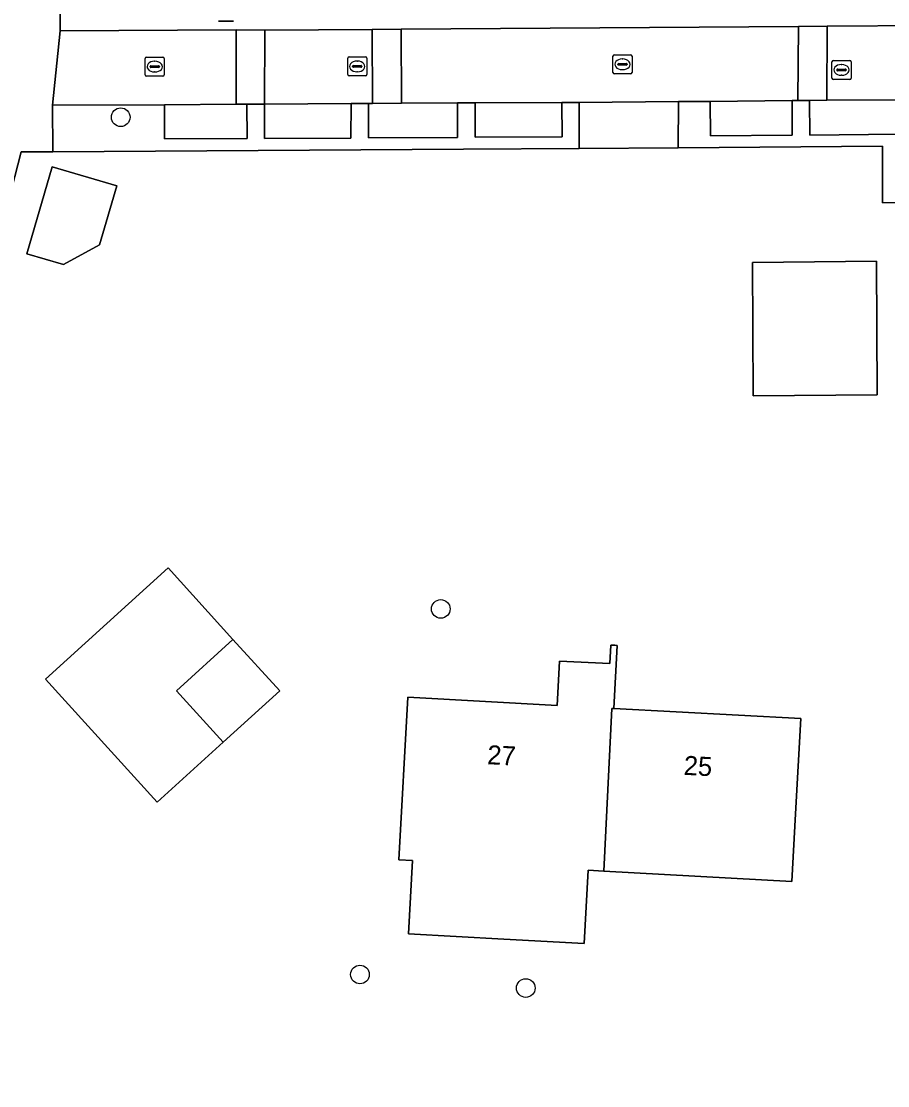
# Model space of a CAD drawing. Extents: x 157320 to 158835, y 386650 to 388491.
# Drawn here: x 157903.2 to 157948.6, y 387870.6 to 387926.4 of the extents above; entities that cross this region are included whole.
import ezdxf

# ---------------------------------------------------------------- set-up
doc = ezdxf.new("R2010")
doc.units = 0
for name, color, linetype in [('IMGEO_Boom', 7, 'Continuous'), ('IMGEO_Erf', 7, 'Continuous'), ('IMGEO_Kolk', 7, 'Continuous'), ('IMGEO_Lichtmast', 7, 'Continuous'), ('IMGEO_Pand', 7, 'Continuous'), ('IMGEO_Pand_nummerreeks', 7, 'Continuous'), ('IMGEO_Pand_overbouw', 7, 'Continuous'), ('IMGEO_Parkeervlak_open', 7, 'Continuous'), ('IMGEO_Rijbaan_lokaal_open', 7, 'Continuous'), ('IMGEO_Rioolput', 7, 'Continuous'), ('IMGEO_Voetpad_open', 7, 'Continuous')]:
    doc.layers.add(name, color=color, linetype=linetype)

msp = doc.modelspace()

# ---------------------------------------------------------------- linework, layer by layer
at = {"layer": 'IMGEO_Boom'}
for centre in [(157908.367, 387921.339), (157925.139, 387895.56), (157920.905, 387876.395), (157929.593, 387875.683)]:
    msp.add_circle(centre, 0.489, dxfattribs=at)
at = {"layer": 'IMGEO_Erf'}
msp.add_lwpolyline([(157997.087, 387868.088), (157996.76, 387875.444), (157996.638, 387881.908), (158009.156, 387882.144), (158037.071, 387882.67), (158037.367, 387888.914), (158036.469, 387888.957), (158036.849, 387904.546), (158036.885, 387906.02), (158000, 387896.823), (157988.77, 387894.023), (157988.171, 387893.883), (157988.124, 387902.019), (157988.042, 387916.134), (157988.037, 387917.019), (157948.293, 387916.847), (157948.283, 387919.828), (157937.587, 387919.734), (157932.383, 387919.693), (157926.333, 387919.668), (157904.816, 387919.531), (157903.152, 387919.52), (157890.735, 387871.172), (157889.589, 387865.949)], dxfattribs=at)
for points in [[(157903.443, 387914.175), (157904.782, 387918.743), (157908.172, 387917.749), (157907.263, 387914.648), (157905.375, 387913.609)], [(157941.516, 387906.738), (157941.467, 387913.731), (157947.968, 387913.793), (157948.001, 387906.783)], [(157910.282, 387885.431), (157904.426, 387891.879), (157910.845, 387897.707), (157914.246, 387893.961), (157911.285, 387891.272), (157913.739, 387888.57)], [(157932.863, 387881.857), (157932.649, 387878.015), (157928.436, 387878.248), (157923.443, 387878.525), (157923.656, 387882.368), (157922.937, 387882.408), (157923.41, 387890.934), (157931.238, 387890.501), (157931.367, 387892.818), (157934.004, 387892.705), (157934.056, 387893.663), (157934.255, 387893.652), (157934.385, 387893.645), (157934.205, 387890.336), (157944.001, 387889.818), (157943.724, 387884.826), (157943.527, 387881.266), (157933.682, 387881.812)]]:
    msp.add_lwpolyline(points, close=True, dxfattribs=at)
at = {"layer": 'IMGEO_Kolk'}
for p, q in [((157909.724, 387924.491), (157910.576, 387924.491)), ((157920.261, 387923.576), (157920.261, 387924.428)), ((157920.336, 387924.502), (157921.188, 387924.502)), ((157921.262, 387924.428), (157921.262, 387923.576)), ((157934.16, 387923.686), (157934.16, 387924.538)), ((157934.235, 387924.612), (157935.087, 387924.612)), ((157935.161, 387924.538), (157935.161, 387923.686)), ((157909.649, 387923.565), (157909.649, 387924.417)), ((157909.908, 387923.985), (157909.908, 387923.997)), ((157910.346, 387923.948), (157909.948, 387923.948)), ((157909.951, 387924.034), (157910.349, 387924.034)), ((157910.137, 387924.271), (157910.162, 387924.271)), ((157910.392, 387923.997), (157910.392, 387923.985)), ((157910.65, 387924.417), (157910.65, 387923.565)), ((157920.52, 387923.996), (157920.52, 387924.008)), ((157920.958, 387923.959), (157920.56, 387923.959)), ((157920.563, 387924.045), (157920.961, 387924.045)), ((157920.749, 387924.282), (157920.774, 387924.282)), ((157921.004, 387924.008), (157921.004, 387923.996)), ((157934.419, 387924.106), (157934.419, 387924.118)), ((157934.857, 387924.069), (157934.459, 387924.069)), ((157934.462, 387924.155), (157934.86, 387924.155)), ((157934.648, 387924.392), (157934.673, 387924.392)), ((157934.903, 387924.118), (157934.903, 387924.106)), ((157910.576, 387923.491), (157909.724, 387923.491)), ((157910.16, 387923.711), (157910.135, 387923.711)), ((157921.188, 387923.502), (157920.336, 387923.502)), ((157920.772, 387923.722), (157920.747, 387923.722)), ((157935.087, 387923.612), (157934.235, 387923.612)), ((157934.671, 387923.832), (157934.646, 387923.832))]:
    msp.add_line(p, q, dxfattribs=at)
for points in [[(157909.724, 387924.491), (157910.576, 387924.491)], [(157920.261, 387923.576), (157920.261, 387924.428)], [(157920.336, 387924.502), (157921.188, 387924.502)], [(157921.262, 387924.428), (157921.262, 387923.576)], [(157934.16, 387923.686), (157934.16, 387924.538)], [(157934.235, 387924.612), (157935.087, 387924.612)], [(157935.161, 387924.538), (157935.161, 387923.686)], [(157909.649, 387923.565), (157909.649, 387924.417)], [(157910.65, 387924.417), (157910.65, 387923.565)], [(157910.576, 387923.491), (157909.724, 387923.491)], [(157921.188, 387923.502), (157920.336, 387923.502)], [(157935.087, 387923.612), (157934.235, 387923.612)]]:
    msp.add_lwpolyline(points, dxfattribs=at)
for centre, radius, start, end in [((157909.726, 387924.415), 0.0765, 91.552, 178.448), ((157909.726, 387924.415), 0.0765, 91.552, 178.448), ((157910.574, 387924.415), 0.0765, 1.552, 88.448), ((157910.574, 387924.415), 0.0765, 1.552, 88.448), ((157920.338, 387924.426), 0.0765, 91.552, 178.448), ((157920.338, 387924.426), 0.0765, 91.552, 178.448), ((157921.186, 387924.426), 0.0765, 1.552, 88.448), ((157921.186, 387924.426), 0.0765, 1.552, 88.448), ((157934.237, 387924.536), 0.0765, 91.552, 178.448), ((157934.237, 387924.536), 0.0765, 91.552, 178.448), ((157935.085, 387924.536), 0.0765, 1.552, 88.448), ((157935.085, 387924.536), 0.0765, 1.552, 88.448), ((157909.948, 387923.994), 0.0403, 85.8775, 175.7526), ((157909.945, 387923.984), 0.0366, 178.938, 274.7102), ((157910.349, 387923.991), 0.043, 264.8664, 352.4533), ((157910.353, 387923.996), 0.0386, 1.7309, 96.639), ((157920.56, 387924.005), 0.0403, 85.8775, 175.7526), ((157920.557, 387923.995), 0.0366, 178.938, 274.7102), ((157920.961, 387924.002), 0.043, 264.8664, 352.4533), ((157920.965, 387924.007), 0.0386, 1.7309, 96.639), ((157934.459, 387924.115), 0.0403, 85.8775, 175.7526), ((157934.456, 387924.105), 0.0366, 178.938, 274.7102), ((157934.86, 387924.112), 0.043, 264.8664, 352.4533), ((157934.864, 387924.117), 0.0386, 1.7309, 96.639), ((157909.726, 387923.567), 0.0765, 181.552, 268.448), ((157909.726, 387923.567), 0.0765, 181.552, 268.448), ((157910.574, 387923.567), 0.0765, 271.552, 358.448), ((157910.574, 387923.567), 0.0765, 271.552, 358.448), ((157920.338, 387923.578), 0.0765, 181.552, 268.448), ((157920.338, 387923.578), 0.0765, 181.552, 268.448), ((157921.186, 387923.578), 0.0765, 271.552, 358.448), ((157921.186, 387923.578), 0.0765, 271.552, 358.448), ((157934.237, 387923.688), 0.0765, 181.552, 268.448), ((157934.237, 387923.688), 0.0765, 181.552, 268.448), ((157935.085, 387923.688), 0.0765, 271.552, 358.448), ((157935.085, 387923.688), 0.0765, 271.552, 358.448)]:
    msp.add_arc(centre, radius, start, end, dxfattribs=at)
for centre, major_axis, ratio, start_param, end_param in [((157910.136, 387923.991), (-0.387, 0.002), 0.722429, 4.712389, 7.853982), ((157910.161, 387923.991), (-0.39, 0.002), 0.717154, 1.570796, 4.712389), ((157920.748, 387924.002), (-0.387, 0.002), 0.722429, 4.712389, 7.853982), ((157920.773, 387924.002), (-0.39, 0.002), 0.717154, 1.570796, 4.712389), ((157934.647, 387924.112), (-0.387, 0.002), 0.722429, 4.712389, 7.853982), ((157934.672, 387924.112), (-0.39, 0.002), 0.717154, 1.570796, 4.712389)]:
    msp.add_ellipse(centre, major_axis=major_axis, ratio=ratio, start_param=start_param, end_param=end_param, dxfattribs=at)
at = {"layer": 'IMGEO_Lichtmast'}
for p, q in [((157914.28, 387926.368), (157913.49, 387926.368)), ((157913.49, 387926.368), (157914.28, 387926.368))]:
    msp.add_line(p, q, dxfattribs=at)
at = {"layer": 'IMGEO_Pand'}
for points in [[(157907.263, 387914.648), (157908.172, 387917.749), (157904.782, 387918.743), (157903.443, 387914.175), (157905.375, 387913.609)], [(157941.516, 387906.738), (157948.001, 387906.783), (157947.968, 387913.793), (157941.467, 387913.731)], [(157914.246, 387893.961), (157910.845, 387897.707), (157904.426, 387891.879), (157910.282, 387885.431), (157913.739, 387888.57), (157911.285, 387891.272)], [(157934.205, 387890.336), (157934.385, 387893.645), (157934.255, 387893.652), (157934.056, 387893.663), (157934.004, 387892.705), (157931.367, 387892.818), (157931.238, 387890.501), (157923.41, 387890.934), (157922.937, 387882.408), (157923.656, 387882.368), (157923.443, 387878.525), (157928.436, 387878.248), (157932.649, 387878.015), (157932.863, 387881.857), (157933.682, 387881.812), (157934.095, 387890.342)], [(157944.001, 387889.818), (157934.205, 387890.336), (157934.095, 387890.342), (157933.682, 387881.812), (157943.527, 387881.266), (157943.724, 387884.826)]]:
    msp.add_lwpolyline(points, close=True, dxfattribs=at)
at = {"layer": 'IMGEO_Pand_overbouw'}
msp.add_lwpolyline([(157914.246, 387893.961), (157911.285, 387891.272), (157913.739, 387888.57), (157916.7, 387891.258)], close=True, dxfattribs=at)
at = {"layer": 'IMGEO_Parkeervlak_open'}
for points in [[(157939.258, 387922.17), (157939.273, 387920.362), (157943.552, 387920.405), (157943.551, 387922.208)], [(157949.094, 387922.259), (157945.365, 387922.226), (157944.467, 387922.213), (157944.477, 387920.405), (157949.095, 387920.454)], [(157910.662, 387921.996), (157910.654, 387920.206), (157914.991, 387920.227), (157914.98, 387922.025), (157914.423, 387922.015)], [(157915.897, 387922.023), (157915.906, 387920.219), (157920.43, 387920.247), (157920.451, 387922.057)], [(157921.356, 387922.06), (157921.347, 387920.255), (157926.012, 387920.282), (157926.007, 387922.087), (157923.081, 387922.071), (157921.564, 387922.065)], [(157926.939, 387922.087), (157926.937, 387920.288), (157931.498, 387920.315), (157931.484, 387922.112)]]:
    msp.add_lwpolyline(points, close=True, dxfattribs=at)
at = {"layer": 'IMGEO_Rijbaan_lokaal_open'}
for points in [[(157943.877, 387926.095), (157943.85, 387922.212), (157944.467, 387922.213), (157945.365, 387922.226), (157945.378, 387926.106)], [(157949.094, 387922.259), (157952.319, 387919.259), (157956.762, 387919.278), (157956.723, 387923.125), (157953.677, 387923.119), (157950.673, 387926.144), (157945.378, 387926.106), (157945.365, 387922.226)], [(157910.662, 387921.996), (157914.423, 387922.015), (157914.421, 387925.913), (157905.19, 387925.865), (157904.8, 387921.976)], [(157915.926, 387925.911), (157914.421, 387925.913), (157914.423, 387922.015), (157914.98, 387922.025), (157915.897, 387922.023)], [(157921.536, 387925.936), (157915.926, 387925.911), (157915.897, 387922.023), (157920.451, 387922.057), (157921.356, 387922.06), (157921.564, 387922.065)], [(157921.536, 387925.936), (157921.564, 387922.065), (157923.081, 387922.071), (157923.059, 387925.957)], [(157943.877, 387926.095), (157923.059, 387925.957), (157923.081, 387922.071), (157926.007, 387922.087), (157926.939, 387922.087), (157931.484, 387922.112), (157932.392, 387922.117), (157937.596, 387922.162), (157939.258, 387922.17), (157943.551, 387922.208), (157943.85, 387922.212)]]:
    msp.add_lwpolyline(points, close=True, dxfattribs=at)
at = {"layer": 'IMGEO_Rioolput'}
for p, q in [((157945.639, 387923.392), (157945.639, 387924.244)), ((157945.714, 387924.318), (157946.566, 387924.318)), ((157946.127, 387924.098), (157946.152, 387924.098)), ((157946.64, 387924.244), (157946.64, 387923.392)), ((157946.566, 387923.318), (157945.714, 387923.318)), ((157945.898, 387923.812), (157945.898, 387923.824)), ((157946.336, 387923.775), (157945.938, 387923.775)), ((157945.941, 387923.861), (157946.339, 387923.861)), ((157946.15, 387923.538), (157946.125, 387923.538)), ((157946.382, 387923.824), (157946.382, 387923.812))]:
    msp.add_line(p, q, dxfattribs=at)
for points in [[(157945.639, 387923.392), (157945.639, 387924.244)], [(157945.714, 387924.318), (157946.566, 387924.318)], [(157946.64, 387924.244), (157946.64, 387923.392)], [(157946.566, 387923.318), (157945.714, 387923.318)]]:
    msp.add_lwpolyline(points, dxfattribs=at)
for centre, radius, start, end in [((157945.716, 387924.242), 0.0765, 91.552, 178.448), ((157945.716, 387924.242), 0.0765, 91.552, 178.448), ((157946.564, 387924.242), 0.0765, 1.552, 88.448), ((157946.564, 387924.242), 0.0765, 1.552, 88.448), ((157945.716, 387923.394), 0.0765, 181.552, 268.448), ((157945.716, 387923.394), 0.0765, 181.552, 268.448), ((157945.938, 387923.821), 0.0403, 85.8775, 175.7526), ((157945.935, 387923.811), 0.0366, 178.938, 274.7102), ((157946.339, 387923.818), 0.043, 264.8664, 352.4533), ((157946.343, 387923.823), 0.0386, 1.7309, 96.639), ((157946.564, 387923.394), 0.0765, 271.552, 358.448), ((157946.564, 387923.394), 0.0765, 271.552, 358.448)]:
    msp.add_arc(centre, radius, start, end, dxfattribs=at)
for centre, major_axis, ratio, start_param, end_param in [((157946.126, 387923.818), (-0.387, 0.002), 0.722429, 4.712389, 7.853982), ((157946.151, 387923.818), (-0.39, 0.002), 0.717154, 1.570796, 4.712389)]:
    msp.add_ellipse(centre, major_axis=major_axis, ratio=ratio, start_param=start_param, end_param=end_param, dxfattribs=at)
at = {"layer": 'IMGEO_Voetpad_open'}
for points in [[(157951.156, 387927.141), (157910.937, 387926.892), (157910.895, 387933.038), (157904.775, 387932.982), (157904.793, 387932.106), (157910.247, 387932.138), (157910.275, 387926.938), (157907.847, 387926.939), (157907.25, 387926.939), (157905.186, 387926.931), (157905.19, 387925.865), (157914.421, 387925.913), (157915.926, 387925.911), (157921.536, 387925.936), (157923.059, 387925.957), (157943.877, 387926.095), (157945.378, 387926.106), (157950.673, 387926.144)], [(157889.589, 387865.949), (157890.735, 387871.172), (157903.152, 387919.52), (157904.816, 387919.531), (157904.8, 387921.976), (157905.19, 387925.865), (157905.186, 387926.931)], [(157949.095, 387920.454), (157944.477, 387920.405), (157944.467, 387922.213), (157943.85, 387922.212), (157943.551, 387922.208), (157943.552, 387920.405), (157939.273, 387920.362), (157939.258, 387922.17), (157937.596, 387922.162), (157937.587, 387919.734), (157948.283, 387919.828), (157948.293, 387916.847), (157988.037, 387917.019)]]:
    msp.add_lwpolyline(points, dxfattribs=at)
for points in [[(157910.662, 387921.996), (157904.8, 387921.976), (157904.816, 387919.531), (157926.333, 387919.668), (157932.383, 387919.693), (157932.392, 387922.117), (157931.484, 387922.112), (157931.498, 387920.315), (157926.937, 387920.288), (157926.939, 387922.087), (157926.007, 387922.087), (157926.012, 387920.282), (157921.347, 387920.255), (157921.356, 387922.06), (157920.451, 387922.057), (157920.43, 387920.247), (157915.906, 387920.219), (157915.897, 387922.023), (157914.98, 387922.025), (157914.991, 387920.227), (157910.654, 387920.206)], [(157932.383, 387919.693), (157937.587, 387919.734), (157937.596, 387922.162), (157932.392, 387922.117)]]:
    msp.add_lwpolyline(points, close=True, dxfattribs=at)

# ---------------------------------------------------------------- texts
at = {"layer": 'IMGEO_Pand_nummerreeks'}
for s, p in [('27', (157927.555, 387887.424)), ('25', (157937.85, 387886.866))]:
    msp.add_text(s, height=1, rotation=356.9003, dxfattribs=at).set_placement(p)

doc.saveas('drawing.dxf')
